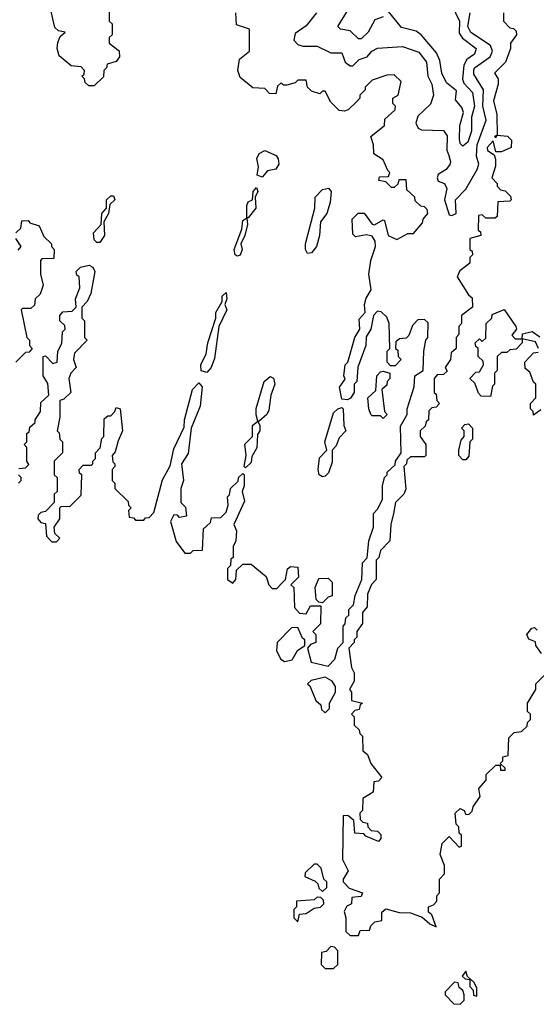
# Model space of a CAD drawing. Extents: x 2769579 to 2883812, y 684207 to 828660.
# Tile 268 of 505: x 2793394 to 2795272, y 796110 to 799690. Entities that reach past the tile are written whole.
import ezdxf

# ---------------------------------------------------------------- set-up
doc = ezdxf.new("R2010")
doc.units = 0

msp = doc.modelspace()

# ---------------------------------------------------------------- linework, layer by layer
at = {"layer": '0CON02XD'}
for points in [[(2793720, 799725), (2793720, 799685), (2793730, 799675), (2793730, 799635), (2793720, 799625), (2793720, 799605), (2793756.4, 799576.4), (2793757.5, 799555), (2793745, 799537.5), (2793711.7, 799528.3), (2793710, 799515), (2793700, 799505), (2793698.3, 799481.7), (2793665, 799450), (2793645, 799450), (2793631.7, 799461.7), (2793630, 799475), (2793620, 799485), (2793628.3, 799491.7), (2793630, 799505), (2793618.3, 799518.3), (2793581.7, 799521.7), (2793538.3, 799558.3), (2793530, 799585), (2793533, 799607), (2793541.7, 799628.3), (2793560, 799645), (2793535, 799650), (2793521.7, 799661.7), (2793501.7, 799751.7)], [(2794715, 799700), (2794685, 799690), (2794661.2, 799645), (2794635, 799620), (2794625, 799620), (2794595, 799650), (2794560, 799655), (2794550, 799665), (2794611.2, 799765)], [(2794963.3, 799745), (2794992.5, 799685), (2794991.2, 799641.2), (2795002.9, 799622.9), (2795053.3, 799585), (2795046.7, 799565), (2795018.8, 799545), (2795008, 799525), (2795003.6, 799473.6), (2795008.8, 799458.8), (2795040, 799425), (2795047.5, 799375), (2795036.7, 799335), (2795036.7, 799285), (2795022.5, 799245), (2795005, 799230)], [(2794515, 797340), (2794540, 797365), (2794550, 797405), (2794570, 797425), (2794570, 797485), (2794577, 797493), (2794580, 797515), (2794590, 797525), (2794590, 797545), (2794607, 797563), (2794613, 797597), (2794637.5, 797655), (2794640, 797715), (2794657, 797733), (2794662.5, 797795), (2794680, 797845), (2794680, 797895), (2794695, 797910), (2794712.5, 797945), (2794712.5, 797995), (2794720, 798025), (2794730, 798035), (2794730, 798045), (2794758.3, 798071.7), (2794760, 798085), (2794780, 798115), (2794778.3, 798211.7), (2794802.5, 798255), (2794802.5, 798275), (2794827.5, 798355), (2794830, 798395), (2794860, 798415), (2794862.5, 798485), (2794870, 798525), (2794877.5, 798535), (2794878.3, 798588.3), (2794865, 798600), (2794841.7, 798598.3), (2794821.7, 798578.3), (2794808.3, 798541.7), (2794798.3, 798531.7), (2794775, 798530), (2794761.7, 798518.3), (2794760, 798495), (2794768.3, 798488.3), (2794770, 798465), (2794780, 798455), (2794758.3, 798431.7), (2794741.7, 798431.7), (2794730, 798445), (2794730, 798485), (2794740, 798495), (2794737.5, 798585), (2794728.3, 798608.3), (2794708.3, 798628.3), (2794695, 798630), (2794680, 798615), (2794670, 798565), (2794653, 798537), (2794652.5, 798505), (2794623.6, 798426.4), (2794620, 798375), (2794610, 798365), (2794610, 798335), (2794596.7, 798313.3), (2794585, 798307.5), (2794565, 798310), (2794556.4, 798353.6), (2794577.5, 798382.5), (2794572.5, 798395), (2794577.5, 798435), (2794586.7, 798445), (2794612.5, 798535), (2794630, 798565), (2794628.3, 798601.7), (2794650, 798625), (2794647.5, 798655), (2794653, 798677), (2794671.7, 798708.3), (2794662.5, 798765), (2794670, 798815), (2794687.5, 798865), (2794686.7, 798885), (2794675, 798902.5), (2794655, 798907.5), (2794615, 798900), (2794605, 798910), (2794602.5, 798965), (2794623.9, 798986.1), (2794646.1, 798986.1), (2794675, 798946.7), (2794683.6, 798943.6), (2794715, 798962.5), (2794720, 798960), (2794733.8, 798905), (2794765, 798891.2), (2794805, 798912.5), (2794825, 798912.5), (2794858.3, 798951.7), (2794860, 798965), (2794877.5, 798985), (2794875, 799000), (2794865, 799010), (2794851.7, 799011.7), (2794831.7, 799031.7), (2794830, 799045), (2794801.7, 799071.7), (2794798.3, 799108.3), (2794771.7, 799108.3), (2794768.3, 799091.7), (2794755, 799080), (2794745, 799080), (2794725, 799100), (2794700, 799105), (2794701.7, 799118.3), (2794735, 799120), (2794740, 799135), (2794731.7, 799141.7), (2794715, 799180), (2794681.7, 799201.7), (2794680, 799235), (2794670, 799265), (2794720, 799305), (2794721.7, 799328.3), (2794758.3, 799361.7), (2794760, 799375), (2794750, 799385), (2794750, 799405), (2794770, 799415), (2794780, 799465), (2794755, 799490), (2794728.3, 799488.3), (2794675, 799470), (2794650, 799445), (2794650, 799435), (2794630, 799415), (2794630, 799405), (2794618.3, 799391.7), (2794588.3, 799361.7), (2794575, 799357.5), (2794555, 799360), (2794525, 799390), (2794505, 799430), (2794495, 799430), (2794485, 799420), (2794455, 799430), (2794440, 799445), (2794435, 799470), (2794405, 799470), (2794395, 799460), (2794365, 799452.5), (2794352.5, 799452.5), (2794345, 799460), (2794331.7, 799448.3), (2794325, 799420), (2794301.7, 799421.7), (2794285, 799440), (2794241.7, 799441.7), (2794195, 799480), (2794187.5, 799505), (2794193, 799547), (2794230, 799575), (2794230, 799655), (2794181.7, 799671.7), (2794180, 799715)], [(2794472.5, 799715), (2794435, 799667.5), (2794395, 799640), (2794390, 799615), (2794405, 799600), (2794423.6, 799593.6), (2794475, 799593.8), (2794525, 799570), (2794565, 799570), (2794577.5, 799535), (2794595, 799522.5), (2794605, 799522.5), (2794627.5, 799545), (2794657.5, 799555), (2794674.1, 799575.9), (2794695, 799586.7), (2794785, 799592.5), (2794845, 799572.5), (2794872.5, 799535), (2794877.5, 799485), (2794892.5, 799455), (2794897.5, 799415), (2794887.3, 799382.7), (2794841.2, 799338.8), (2794833.6, 799313.6), (2794842.5, 799295), (2794855, 799290), (2794935, 799287.5), (2794947.5, 799267.5), (2794946.1, 799216.1), (2794953.3, 799196.7), (2794960, 799175), (2794957, 799163), (2794944.2, 799145.8), (2794915, 799126.7), (2794911.2, 799115), (2794915, 799102.5), (2794937.5, 799095), (2794946.4, 799076.4), (2794937.5, 799035), (2794955, 798980), (2794965, 798977.5), (2794980, 798985), (2794977.5, 799035), (2795016.1, 799073.9), (2795056.7, 799145), (2795063.3, 799165), (2795054.2, 799194.2), (2795057.1, 799235), (2795090, 799325), (2795077.5, 799375), (2795080, 799435), (2795045, 799492.5), (2795044.1, 799505.9), (2795047.5, 799515), (2795103.8, 799555), (2795112, 799575), (2795105.7, 799595.7), (2795033.3, 799643.3), (2795022.5, 799665), (2795031.2, 799715)], [(2795152.5, 799715), (2795152.5, 799685), (2795175, 799660), (2795188.3, 799658.3), (2795198.3, 799648.3), (2795200, 799635), (2795177.5, 799605), (2795177.5, 799585), (2795160, 799535), (2795120, 799495), (2795132.5, 799475), (2795133.3, 799455), (2795116.7, 799395), (2795128.8, 799345), (2795130, 799270), (2795120, 799265), (2795125, 799260), (2795130, 799270), (2795167, 799267), (2795181.7, 799251.7), (2795180, 799225), (2795145, 799210), (2795125, 799210), (2795115, 799250), (2795093.3, 799225), (2795093.9, 799213.9), (2795118.3, 799198.3), (2795123, 799183), (2795123, 799157), (2795110, 799115), (2795130, 799095), (2795130, 799085), (2795141.7, 799071.7), (2795158.3, 799068.3), (2795178.3, 799048.3), (2795180, 799035), (2795175, 799030), (2795131.7, 799028.3), (2795130, 798975), (2795121.7, 798968.3), (2795088.3, 798968.3), (2795075, 798980), (2795061.7, 798978.3), (2795060, 798925), (2795068.3, 798918.3), (2795070, 798905), (2795030, 798895), (2795030, 798855), (2795038.3, 798848.3), (2795040, 798835), (2795030, 798825), (2795030, 798805), (2794993.6, 798776.4), (2794984, 798755), (2795025, 798690), (2795038.3, 798678.3), (2795040, 798645), (2795000, 798615), (2795000, 798585), (2794990, 798575), (2794990, 798545), (2794980, 798535), (2794980, 798495), (2794961.7, 798478.3), (2794960, 798455), (2794940, 798425), (2794948.3, 798411.7), (2794935, 798400), (2794911.7, 798398.3), (2794900, 798385), (2794900, 798335), (2794908.3, 798328.3), (2794910, 798305), (2794920, 798295), (2794908.3, 798281.7), (2794891.7, 798278.3), (2794881.7, 798268.3), (2794880, 798235), (2794871.7, 798228.3), (2794868.3, 798211.7), (2794850, 798195), (2794850, 798175), (2794870, 798145), (2794870, 798105), (2794865, 798100), (2794815, 798100), (2794801.7, 798088.3), (2794800, 798075), (2794790, 798065), (2794797, 797983), (2794790, 797965), (2794760, 797935), (2794753.3, 797895), (2794742.5, 797855), (2794740, 797795), (2794705, 797760), (2794700, 797735), (2794690, 797725), (2794690, 797655), (2794673, 797637), (2794658.3, 797601.7), (2794657.5, 797555), (2794640, 797535), (2794640, 797495), (2794620, 797465), (2794620, 797445), (2794610, 797435), (2794610, 797425), (2794590, 797405), (2794600, 797335), (2794610, 797315), (2794610, 797285), (2794592.5, 797255), (2794600, 797245), (2794600, 797215), (2794640, 797205), (2794631.7, 797198.3), (2794628.3, 797181.7), (2794611.7, 797178.3), (2794600, 797165), (2794610, 797155), (2794610, 797125), (2794628.3, 797108.3), (2794630, 797095), (2794640, 797085), (2794641.7, 797031.7), (2794658.3, 797018.3), (2794670, 796985), (2794710, 796935), (2794698.3, 796921.7), (2794681.7, 796918.3), (2794678.3, 796881.7), (2794641.7, 796858.3), (2794640, 796815), (2794630, 796805), (2794631.7, 796781.7), (2794641.7, 796771.7), (2794658.3, 796768.3), (2794660, 796755), (2794671.7, 796741.7), (2794695, 796740), (2794707, 796727), (2794707, 796713), (2794698.3, 796701.7), (2794651.7, 796721.7), (2794645, 796730), (2794611.7, 796731.7), (2794608.3, 796778.3), (2794587, 796797), (2794570, 796795), (2794567, 796637), (2794587.5, 796595), (2794570, 796565), (2794570, 796555), (2794591.7, 796531.7), (2794640, 796515), (2794635, 796502.5), (2794601.7, 796498.3), (2794600, 796475), (2794583.6, 796466.4), (2794573, 796447), (2794580, 796425), (2794580, 796375), (2794595, 796360), (2794625, 796360)], [(2795005, 799230), (2794995, 799240), (2794992.5, 799255), (2794993.3, 799305), (2795007, 799353), (2795000.7, 799370.7), (2794978.3, 799398.3), (2794981.7, 799431.7), (2794945, 799460), (2794928, 799495), (2794921.2, 799541.2), (2794909.2, 799569.2), (2794853.3, 799635), (2794835, 799648.8), (2794781.7, 799661.7), (2794735, 799720)], [(2794275, 799117.5), (2794257.5, 799125), (2794262.5, 799155), (2794256.2, 799185), (2794265, 799203.3), (2794285, 799213.8), (2794325.9, 799195.9), (2794334.1, 799184.1), (2794335.9, 799164.1), (2794325, 799146.7), (2794295, 799140), (2794275, 799117.5)], [(2794225, 798970), (2794220, 798970), (2794220, 799015), (2794225, 799027.5), (2794240, 799035), (2794242.5, 799065), (2794255, 799080), (2794260, 799065), (2794250, 799045), (2794252.5, 799005), (2794225, 798970)], [(2794440, 798840), (2794432.5, 798855), (2794433.3, 798875), (2794466.7, 799005), (2794467.5, 799045), (2794495, 799072.5), (2794517, 799077), (2794526.7, 799065), (2794522.5, 799025), (2794510, 798985), (2794487.5, 798955), (2794483.3, 798905), (2794472.5, 798865), (2794455, 798842.5), (2794440, 798840)], [(2793685, 798880), (2793675, 798880), (2793665, 798890), (2793662.5, 798915), (2793690, 798945), (2793692.5, 798985), (2793710, 799005), (2793710, 799035), (2793725, 799050), (2793735, 799050), (2793740, 799035), (2793721.7, 799018.3), (2793717.5, 798985), (2793700, 798955), (2793702.5, 798905), (2793685, 798880)], [(2793380, 798915), (2793398.3, 798931.7), (2793401.7, 798958.3), (2793425, 798960), (2793431.7, 798951.7), (2793465, 798940), (2793481.7, 798901.7), (2793510, 798875), (2793510, 798865), (2793520, 798855), (2793518.3, 798821.7), (2793475, 798820), (2793470, 798815), (2793470, 798765), (2793480, 798725), (2793468.3, 798691.7), (2793450, 798675), (2793448.3, 798651.7), (2793435, 798640), (2793405, 798640), (2793400, 798635), (2793420, 798535), (2793430, 798525), (2793430, 798505), (2793440, 798495), (2793428.3, 798481.7), (2793415, 798480), (2793380, 798445)], [(2794185, 798830), (2794177.5, 798835), (2794173.3, 798855), (2794201.7, 798928.3), (2794205, 798960), (2794220, 798970), (2794222.5, 798945), (2794212.5, 798905), (2794197.5, 798875), (2794203.3, 798855), (2794195, 798833.3), (2794185, 798830)], [(2793388.3, 798851.7), (2793400, 798865), (2793380, 798895)], [(2793391.7, 798058.3), (2793415, 798060), (2793427.5, 798072.5), (2793420, 798085), (2793420, 798135), (2793410, 798145), (2793420, 798155), (2793420, 798185), (2793428.3, 798191.7), (2793431.7, 798208.3), (2793450, 798225), (2793450, 798235), (2793470, 798265), (2793471.7, 798298.3), (2793500, 798325), (2793497, 798367), (2793480, 798395), (2793480, 798465), (2793488.3, 798468.3), (2793515, 798440), (2793530, 798445), (2793532.5, 798485), (2793547, 798513), (2793550, 798555), (2793560, 798565), (2793558.3, 798578.3), (2793540, 798595), (2793540, 798615), (2793551.7, 798628.3), (2793585, 798630), (2793600, 798645), (2793597.5, 798675), (2793612.5, 798715), (2793610, 798755), (2793601.7, 798761.7), (2793600, 798775), (2793615, 798790), (2793647, 798797), (2793660, 798790), (2793667.5, 798775), (2793652.5, 798695), (2793640, 798665), (2793620, 798645), (2793620, 798605), (2793630, 798595), (2793630, 798535), (2793640, 798525), (2793593, 798477), (2793590, 798455), (2793600, 798425), (2793580, 798405), (2793572.5, 798385), (2793580, 798335), (2793555, 798310), (2793540, 798305), (2793540, 798245), (2793530, 798195), (2793538.3, 798188.3), (2793540, 798165), (2793550, 798155), (2793550, 798115), (2793520, 798085), (2793520, 798035), (2793530, 798025), (2793530, 797975), (2793520, 797965), (2793520, 797935), (2793488.3, 797901.7), (2793471.7, 797898.3), (2793461.7, 797888.3), (2793460, 797875), (2793471.7, 797861.7), (2793488.3, 797858.3), (2793491.7, 797811.7), (2793511.7, 797791.7), (2793528.3, 797791.7), (2793540, 797805), (2793521.7, 797821.7), (2793520, 797845), (2793540, 797875), (2793540, 797915), (2793545, 797920), (2793578.3, 797921.7), (2793618.3, 797961.7), (2793620, 798035), (2793611.7, 798041.7), (2793610, 798055), (2793625, 798070), (2793655, 798070), (2793660, 798075), (2793660, 798085), (2793670, 798095), (2793670, 798115), (2793687, 798133), (2793693, 798167), (2793700, 798175), (2793701.7, 798238.3), (2793715, 798250), (2793725, 798250), (2793740, 798265), (2793745, 798280), (2793760, 798275), (2793767.5, 798195), (2793751.7, 798158.3), (2793741.7, 798118.3), (2793730, 798105), (2793733, 798083), (2793740, 798075), (2793740, 798065), (2793730, 798055), (2793730, 798015), (2793740, 798005), (2793740, 797985), (2793788.3, 797938.3), (2793790, 797925), (2793800, 797915), (2793790, 797905), (2793791.7, 797881.7), (2793808.3, 797878.3), (2793815, 797870), (2793845, 797870), (2793851.7, 797878.3), (2793865, 797880), (2793881.7, 797898.3), (2793913, 798017), (2793941.7, 798068.3), (2793955, 798130), (2793991.7, 798208.3), (2793993.3, 798235), (2794022.5, 798345), (2794045, 798370), (2794057.5, 798355), (2794050, 798285), (2794017.5, 798205), (2794007, 798113), (2793982.5, 798075), (2793990, 798015), (2793980, 797985), (2793980, 797935), (2793997, 797917), (2794000, 797885), (2793975, 797880), (2793968.3, 797888.3), (2793955, 797890), (2793942.5, 797865), (2793963, 797793), (2793995, 797750), (2794015, 797750), (2794025, 797760), (2794058.3, 797761.7), (2794061.7, 797838.3), (2794088.3, 797861.7), (2794091.7, 797878.3), (2794125, 797880), (2794145, 797900), (2794152.5, 797925), (2794150, 797955), (2794157, 797963), (2794160, 797985), (2794188.3, 798011.7), (2794190, 798025), (2794205, 798040), (2794210, 798035), (2794210, 797995), (2794202.5, 797975), (2794210.7, 797939.3), (2794172.5, 797855), (2794181.7, 797831.7), (2794180, 797795), (2794170, 797775), (2794170, 797735), (2794161.7, 797728.3), (2794160, 797705), (2794150, 797695), (2794150, 797655), (2794168.3, 797641.7), (2794180, 797655), (2794181.7, 797688.3), (2794205, 797710), (2794235, 797710), (2794290, 797665), (2794300, 797635), (2794311.7, 797621.7), (2794328.3, 797621.7), (2794350, 797645), (2794360, 797655), (2794367, 797693), (2794378.3, 797701.7), (2794405, 797700), (2794407, 797663), (2794380, 797635), (2794390, 797625), (2794392.5, 797552.5), (2794411.7, 797531.7), (2794435, 797530), (2794451.7, 797558.3), (2794488.3, 797558.3), (2794487, 797493), (2794460, 797465), (2794470, 797455), (2794470, 797425), (2794451.7, 797418.3), (2794440, 797405), (2794453.6, 797353.6), (2794515, 797340)], [(2794075, 798407.5), (2794053.8, 798413.8), (2794052, 798435), (2794072.5, 798475), (2794077.5, 798515), (2794107.5, 798605), (2794107.5, 798625), (2794130, 798665), (2794130, 798685), (2794145, 798697.5), (2794147.5, 798675), (2794140, 798655), (2794147.5, 798635), (2794117.5, 798575), (2794101.7, 798458.3), (2794090, 798425), (2794075, 798407.5)], [(2795105, 798320), (2795071.7, 798321.7), (2795061.7, 798331.7), (2795048.3, 798368.3), (2795030, 798385), (2795051.7, 798408.3), (2795065, 798410), (2795080, 798435), (2795078.3, 798448.3), (2795060, 798465), (2795060, 798495), (2795051.7, 798501.7), (2795050, 798515), (2795065, 798530), (2795075, 798520), (2795088.3, 798531.7), (2795090, 798585), (2795110, 798605), (2795111.7, 798618.3), (2795155, 798636.7), (2795197.5, 798575), (2795200, 798565), (2795183, 798543), (2795195, 798530), (2795220, 798530), (2795220, 798515), (2795198.3, 798491.7), (2795175, 798490), (2795165, 798480), (2795145, 798480), (2795130, 798465), (2795130, 798415), (2795120, 798405), (2795120, 798365), (2795113, 798357), (2795105, 798320)], [(2795280, 798495), (2795268.3, 798518.3), (2795220, 798530), (2795221.7, 798548.3), (2795256.1, 798556.1), (2795285, 798537.5)], [(2795288.3, 798271.7), (2795261.7, 798251.7), (2795260, 798265), (2795250, 798275), (2795250, 798295), (2795270, 798315), (2795270, 798365), (2795261.7, 798371.7), (2795248.3, 798408.3), (2795231.7, 798421.7), (2795230, 798445), (2795261.7, 798478.3), (2795278.3, 798481.7)], [(2794715, 798240), (2794705, 798250), (2794675, 798250), (2794670, 798255), (2794662.5, 798275), (2794660, 798315), (2794688.3, 798341.7), (2794692.5, 798395), (2794705, 798410), (2794715, 798412.5), (2794740, 798405), (2794740, 798385), (2794730, 798375), (2794728.3, 798361.7), (2794710, 798345), (2794720, 798265), (2794730, 798255), (2794715, 798240)], [(2794265, 798230), (2794260, 798230), (2794253.6, 798253.6), (2794253.6, 798276.4), (2794282.5, 798375), (2794305, 798392.5), (2794316.2, 798386.2), (2794321.2, 798365), (2794306.7, 798325), (2794299.3, 798270.7), (2794292.5, 798255), (2794265, 798230)], [(2794495, 798027.5), (2794482.5, 798035), (2794478.8, 798055), (2794483.6, 798096.4), (2794510, 798125), (2794503.3, 798155), (2794535, 798260), (2794550, 798275), (2794565, 798280), (2794570, 798275), (2794572.5, 798215), (2794580, 798195), (2794555, 798170), (2794545, 798140), (2794530, 798125), (2794529.3, 798080.7), (2794517, 798043), (2794505, 798030), (2794495, 798027.5)], [(2794215, 798060), (2794210, 798065), (2794217.5, 798105), (2794213, 798147), (2794240, 798175), (2794240, 798215), (2794260, 798230), (2794267.5, 798215), (2794267.5, 798195), (2794258.3, 798181.7), (2794256.4, 798133.6), (2794238.3, 798101.7), (2794235, 798080), (2794215, 798060)], [(2795015, 798090), (2795005, 798090), (2794990, 798105), (2794990, 798125), (2794998.3, 798161.7), (2795010, 798175), (2795010, 798195), (2795000, 798205), (2795011.7, 798218.3), (2795025, 798220), (2795040, 798205), (2795040, 798165), (2795030, 798155), (2795027, 798103), (2795015, 798090)], [(2793390, 798005), (2793400, 798015), (2793400, 798025), (2793390, 798035)], [(2794495, 797570), (2794481.7, 797571.7), (2794471.7, 797581.7), (2794467.5, 797625), (2794481.7, 797658.3), (2794515, 797660), (2794530, 797645), (2794530, 797595), (2794515, 797590), (2794495, 797570)], [(2794357, 797357), (2794385, 797362.5), (2794403.6, 797396.4), (2794430, 797415), (2794430, 797435), (2794421.7, 797441.7), (2794405, 797480), (2794381.7, 797478.3), (2794330, 797425), (2794327.5, 797395), (2794343.3, 797365), (2794357, 797357)], [(2795290, 797385), (2795270, 797415), (2795268.3, 797428.3), (2795245, 797437.5), (2795237.5, 797455), (2795255, 797477.5), (2795265, 797480), (2795275, 797470)], [(2794625, 796360), (2794631.7, 796378.3), (2794665, 796380), (2794670, 796395), (2794685, 796410), (2794710, 796415), (2794710, 796445), (2794725, 796457.5), (2794773.6, 796443.6), (2794815, 796442.5), (2794857, 796427), (2794885, 796402.5), (2794908.3, 796391.7), (2794892.5, 796435), (2794880, 796445), (2794880, 796465), (2794898.3, 796471.7), (2794910, 796485), (2794910, 796505), (2794920, 796515), (2794920, 796565), (2794937.5, 796585), (2794937.5, 796615), (2794922.5, 796655), (2794930, 796695), (2794955, 796720), (2794991.7, 796681.7), (2795000, 796685), (2795000, 796725), (2794991.7, 796731.7), (2794990, 796755), (2794980, 796765), (2794976.7, 796805), (2794995, 796822.5), (2795010, 796815), (2795015, 796800), (2795028.3, 796801.7), (2795038.3, 796811.7), (2795041.7, 796828.3), (2795067.5, 796865), (2795062.5, 796895), (2795090, 796925), (2795090, 796945), (2795125, 796980), (2795140, 796980), (2795141.7, 796961.7), (2795158.3, 796961.7), (2795158.3, 796968.3), (2795140, 796985), (2795150, 796995), (2795150, 797010), (2795170, 797015), (2795171.7, 797078.3), (2795191.7, 797098.3), (2795218.3, 797101.7), (2795238.3, 797121.7), (2795240, 797135), (2795250, 797145), (2795250, 797165), (2795240, 797175), (2795240, 797205), (2795270, 797255), (2795270, 797275), (2795300, 797305)], [(2794505, 797170), (2794520, 797185), (2794520, 797205), (2794542.5, 797245), (2794542.5, 797265), (2794530, 797285), (2794505, 797300), (2794453, 797287), (2794440, 797275), (2794448.3, 797268.3), (2794470, 797215), (2794488.3, 797198.3), (2794491.7, 797181.7), (2794505, 797170)], [(2794495, 796520), (2794510, 796535), (2794510, 796555), (2794500, 796565), (2794490, 796605), (2794475, 796620), (2794465, 796620), (2794431.7, 796588.3), (2794430, 796575), (2794468.3, 796558.3), (2794478.3, 796548.3), (2794481.7, 796531.7), (2794495, 796520)], [(2794405, 796410), (2794411.7, 796438.3), (2794435, 796440), (2794465, 796460), (2794487, 796463), (2794500, 796475), (2794498.3, 796488.3), (2794488.3, 796498.3), (2794475, 796500), (2794465, 796490), (2794400, 796485), (2794400, 796465), (2794390, 796455), (2794390, 796425), (2794405, 796410)], [(2794535, 796240), (2794550, 796255), (2794550, 796305), (2794538.3, 796318.3), (2794525, 796320), (2794508.3, 796301.7), (2794491.7, 796298.3), (2794490, 796255), (2794505, 796240), (2794535, 796240)], [(2795055, 796140), (2795055, 796170), (2795045, 796190), (2795021.7, 796211.7), (2795015, 796230), (2795002.5, 796212.5), (2795013, 796203), (2795030, 796200), (2795030, 796175), (2795041.7, 796161.7), (2795043, 796143), (2795055, 796140)], [(2794995, 796110), (2795010, 796125), (2795010, 796145), (2795005, 796160), (2794991.7, 796171.7), (2794988.3, 796188.3), (2794975, 796190), (2794940, 796155), (2794940, 796145), (2794971.7, 796111.7), (2794995, 796110)]]:
    msp.add_lwpolyline(points, dxfattribs=at)

doc.saveas('drawing.dxf')
